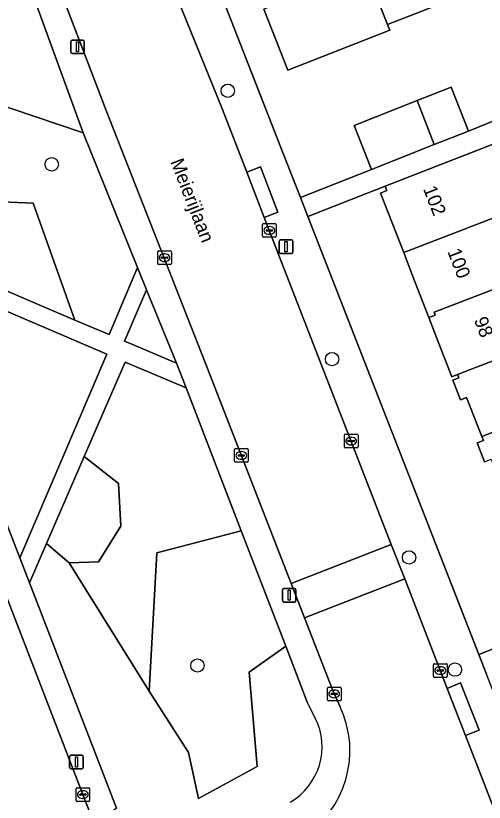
# Model space of a CAD drawing. Extents: x 159680 to 160786, y 387323 to 388340.
# Drawn here: x 159879 to 159913.3, y 387817.9 to 387875.5 of the extents above; entities that cross this region are included whole.
import ezdxf

# ---------------------------------------------------------------- set-up
doc = ezdxf.new("R2010")
doc.units = 0
for name, color, linetype in [('IMGEO_Boom', 7, 'Continuous'), ('IMGEO_Erf', 7, 'Continuous'), ('IMGEO_Groenvoorziening', 7, 'Continuous'), ('IMGEO_Kolk', 7, 'Continuous'), ('IMGEO_Lichtmast', 7, 'Continuous'), ('IMGEO_Openbare_ruimte_label', 7, 'Continuous'), ('IMGEO_Pand', 7, 'Continuous'), ('IMGEO_Pand_nummerreeks', 7, 'Continuous'), ('IMGEO_Rijbaan_lokaal_gesloten', 7, 'Continuous'), ('IMGEO_Rijbaan_lokaal_open', 7, 'Continuous'), ('IMGEO_Voetpad_open', 7, 'Continuous')]:
    doc.layers.add(name, color=color, linetype=linetype)

msp = doc.modelspace()

# ---------------------------------------------------------------- linework, layer by layer
at = {"layer": 'IMGEO_Boom'}
for centre in [(159894.541, 387870.027), (159881.626, 387864.633), (159902.182, 387850.359), (159907.831, 387835.818), (159892.316, 387827.898), (159911.199, 387827.595)]:
    msp.add_circle(centre, 0.489, dxfattribs=at)
at = {"layer": 'IMGEO_Erf'}
for points in [[(159892.901, 387880.003), (159898.601, 387865.422), (159899.864, 387862.192), (159905.08, 387864.255), (159903.804, 387867.48), (159908.42, 387869.306), (159910.925, 387870.297), (159912.201, 387867.072), (159915.371, 387868.371), (159914.471, 387870.567), (159917.938, 387871.987), (159920.882, 387873.193), (159921.847, 387870.838), (159923.374, 387871.449), (159922.396, 387873.923), (159925.719, 387875.237), (159926.549, 387873.138), (159929.086, 387874.179), (159928.055, 387876.692), (159931.411, 387878.067), (159934.466, 387879.319)], [(159910.834, 387876.661), (159906.249, 387874.873), (159906.411, 387874.458), (159898.931, 387871.541), (159897.189, 387876.006)], [(159913.361, 387842.824), (159912.818, 387844.218), (159913.281, 387844.398), (159913.171, 387844.68), (159912.055, 387847.543), (159911.606, 387847.368), (159911.045, 387848.808), (159911.489, 387848.981), (159911.394, 387849.225), (159910.978, 387849.064), (159909.853, 387851.949), (159909.288, 387853.398), (159908.071, 387856.54), (159907.44, 387858.161), (159905.738, 387862.529), (159906.196, 387862.707), (159906.072, 387863.026), (159900.404, 387860.81), (159912.952, 387828.714), (159918.54, 387830.898)]]:
    msp.add_lwpolyline(points, dxfattribs=at)
at = {"layer": 'IMGEO_Groenvoorziening'}
for points in [[(159877.387, 387879.13), (159876.785, 387878.824), (159874.329, 387877.575), (159876.889, 387869.309), (159883.944, 387866.94), (159879.882, 387878.082)], [(159883.944, 387866.94), (159876.889, 387869.309), (159874.329, 387877.575), (159869.626, 387875.203), (159867.974, 387874.381)], [(159866.171, 387869.71), (159870.406, 387858.743), (159874.693, 387856.911), (159875.077, 387862.014), (159880.256, 387861.776), (159883.328, 387853.222), (159885.84, 387852.148), (159887.922, 387857.061), (159883.944, 387866.94)], [(159882.896, 387835.421), (159881.245, 387836.832), (159879.996, 387833.951), (159886.389, 387817.435)], [(159900.955, 387824.049), (159900.372, 387825.208), (159898.788, 387829.306), (159896.103, 387827.405), (159896.688, 387820.501), (159892.399, 387818.145), (159891.65, 387821.53), (159888.771, 387826.029), (159882.896, 387835.421)]]:
    msp.add_lwpolyline(points, dxfattribs=at)
for points in [[(159874.693, 387856.911), (159883.328, 387853.222), (159880.256, 387861.776), (159875.077, 387862.014)], [(159885.682, 387850.714), (159871.1, 387856.945), (159873.043, 387851.914), (159879.287, 387835.783)], [(159888.581, 387855.445), (159886.964, 387851.674), (159887.503, 387851.442), (159890.775, 387850.068)], [(159895.519, 387837.78), (159891.481, 387848.24), (159887.012, 387850.143), (159884.007, 387843.208), (159886.524, 387841.239), (159886.687, 387838.116), (159885.055, 387835.5), (159882.896, 387835.421), (159888.771, 387826.029), (159889.343, 387836.155)], [(159881.245, 387836.832), (159882.896, 387835.421), (159885.055, 387835.5), (159886.687, 387838.116), (159886.524, 387841.239), (159884.007, 387843.208)], [(159895.519, 387837.78), (159889.343, 387836.155), (159888.771, 387826.029), (159891.65, 387821.53), (159892.399, 387818.145), (159896.688, 387820.501), (159896.103, 387827.405), (159898.788, 387829.306)]]:
    msp.add_lwpolyline(points, close=True, dxfattribs=at)
msp.add_arc((159896.748, 387821.945), 4.704, 300.07442, 26.56966, dxfattribs=at)
at = {"layer": 'IMGEO_Kolk'}
for p, q in [((159897.091, 387859.359), (159897.091, 387860.211)), ((159897.166, 387860.285), (159898.018, 387860.285)), ((159897.35, 387859.779), (159897.35, 387859.791)), ((159897.393, 387859.828), (159897.791, 387859.828)), ((159897.579, 387860.065), (159897.604, 387860.065)), ((159897.834, 387859.791), (159897.834, 387859.779)), ((159898.092, 387860.211), (159898.092, 387859.359)), ((159898.018, 387859.285), (159897.166, 387859.285)), ((159897.788, 387859.742), (159897.39, 387859.742)), ((159897.602, 387859.505), (159897.577, 387859.505)), ((159889.399, 387857.365), (159889.399, 387858.217)), ((159889.474, 387858.291), (159890.326, 387858.291)), ((159889.887, 387858.071), (159889.912, 387858.071)), ((159890.4, 387858.217), (159890.4, 387857.365)), ((159889.658, 387857.785), (159889.658, 387857.797)), ((159890.096, 387857.748), (159889.698, 387857.748)), ((159889.701, 387857.834), (159890.099, 387857.834)), ((159889.91, 387857.511), (159889.885, 387857.511)), ((159890.142, 387857.797), (159890.142, 387857.785)), ((159890.326, 387857.291), (159889.474, 387857.291)), ((159903.162, 387844.852), (159904.014, 387844.852)), ((159903.087, 387843.926), (159903.087, 387844.778)), ((159903.346, 387844.346), (159903.346, 387844.358)), ((159903.784, 387844.309), (159903.386, 387844.309)), ((159903.389, 387844.395), (159903.787, 387844.395)), ((159903.575, 387844.632), (159903.6, 387844.632)), ((159903.83, 387844.358), (159903.83, 387844.346)), ((159904.088, 387844.778), (159904.088, 387843.926)), ((159895.029, 387842.867), (159895.029, 387843.719)), ((159895.104, 387843.793), (159895.956, 387843.793)), ((159896.03, 387843.719), (159896.03, 387842.867)), ((159904.014, 387843.852), (159903.162, 387843.852)), ((159903.598, 387844.072), (159903.573, 387844.072)), ((159895.288, 387843.287), (159895.288, 387843.299)), ((159895.726, 387843.25), (159895.328, 387843.25)), ((159895.331, 387843.336), (159895.729, 387843.336)), ((159895.517, 387843.573), (159895.542, 387843.573)), ((159895.772, 387843.299), (159895.772, 387843.287)), ((159895.956, 387842.793), (159895.104, 387842.793)), ((159895.54, 387843.013), (159895.515, 387843.013)), ((159909.62, 387827.105), (159909.62, 387827.957)), ((159909.695, 387828.031), (159910.547, 387828.031)), ((159909.879, 387827.525), (159909.879, 387827.537)), ((159909.922, 387827.574), (159910.32, 387827.574)), ((159910.108, 387827.811), (159910.133, 387827.811)), ((159910.363, 387827.537), (159910.363, 387827.525)), ((159910.621, 387827.957), (159910.621, 387827.105)), ((159910.547, 387827.031), (159909.695, 387827.031)), ((159910.317, 387827.488), (159909.919, 387827.488)), ((159910.131, 387827.251), (159910.106, 387827.251)), ((159901.841, 387825.39), (159901.841, 387826.242)), ((159901.916, 387826.316), (159902.768, 387826.316)), ((159902.1, 387825.81), (159902.1, 387825.822)), ((159902.538, 387825.773), (159902.14, 387825.773)), ((159902.143, 387825.859), (159902.541, 387825.859)), ((159902.329, 387826.096), (159902.354, 387826.096)), ((159902.584, 387825.822), (159902.584, 387825.81)), ((159902.842, 387826.242), (159902.842, 387825.39)), ((159902.768, 387825.316), (159901.916, 387825.316)), ((159902.352, 387825.536), (159902.327, 387825.536)), ((159883.409, 387818.014), (159883.409, 387818.866)), ((159883.484, 387818.94), (159884.336, 387818.94)), ((159884.41, 387818.866), (159884.41, 387818.014)), ((159883.668, 387818.434), (159883.668, 387818.446)), ((159884.106, 387818.397), (159883.708, 387818.397)), ((159883.711, 387818.483), (159884.109, 387818.483)), ((159883.897, 387818.72), (159883.922, 387818.72)), ((159884.152, 387818.446), (159884.152, 387818.434)), ((159884.336, 387817.94), (159883.484, 387817.94)), ((159883.92, 387818.16), (159883.895, 387818.16))]:
    msp.add_line(p, q, dxfattribs=at)
for points in [[(159897.091, 387859.359), (159897.091, 387860.211)], [(159897.166, 387860.285), (159898.018, 387860.285)], [(159898.092, 387860.211), (159898.092, 387859.359)], [(159898.018, 387859.285), (159897.166, 387859.285)], [(159889.399, 387857.365), (159889.399, 387858.217)], [(159889.474, 387858.291), (159890.326, 387858.291)], [(159890.4, 387858.217), (159890.4, 387857.365)], [(159890.326, 387857.291), (159889.474, 387857.291)], [(159903.162, 387844.852), (159904.014, 387844.852)], [(159903.087, 387843.926), (159903.087, 387844.778)], [(159904.088, 387844.778), (159904.088, 387843.926)], [(159895.029, 387842.867), (159895.029, 387843.719)], [(159895.104, 387843.793), (159895.956, 387843.793)], [(159896.03, 387843.719), (159896.03, 387842.867)], [(159904.014, 387843.852), (159903.162, 387843.852)], [(159895.956, 387842.793), (159895.104, 387842.793)], [(159909.62, 387827.105), (159909.62, 387827.957)], [(159909.695, 387828.031), (159910.547, 387828.031)], [(159910.621, 387827.957), (159910.621, 387827.105)], [(159910.547, 387827.031), (159909.695, 387827.031)], [(159901.841, 387825.39), (159901.841, 387826.242)], [(159901.916, 387826.316), (159902.768, 387826.316)], [(159902.842, 387826.242), (159902.842, 387825.39)], [(159902.768, 387825.316), (159901.916, 387825.316)], [(159883.409, 387818.014), (159883.409, 387818.866)], [(159883.484, 387818.94), (159884.336, 387818.94)], [(159884.41, 387818.866), (159884.41, 387818.014)], [(159884.336, 387817.94), (159883.484, 387817.94)]]:
    msp.add_lwpolyline(points, dxfattribs=at)
for centre, radius, start, end in [((159897.168, 387860.209), 0.0765, 91.55205, 178.44795), ((159897.168, 387860.209), 0.0765, 91.55205, 178.44795), ((159897.39, 387859.788), 0.0403, 85.87752, 175.75265), ((159897.795, 387859.79), 0.0386, 1.73085, 96.63898), ((159898.016, 387860.209), 0.0765, 1.55205, 88.44795), ((159898.016, 387860.209), 0.0765, 1.55205, 88.44795), ((159897.168, 387859.361), 0.0765, 181.55205, 268.44795), ((159897.168, 387859.361), 0.0765, 181.55205, 268.44795), ((159897.387, 387859.778), 0.0366, 178.93798, 274.71019), ((159897.791, 387859.785), 0.043, 264.86636, 352.45326), ((159898.016, 387859.361), 0.0765, 271.55205, 358.44795), ((159898.016, 387859.361), 0.0765, 271.55205, 358.44795), ((159889.476, 387858.215), 0.0765, 91.55205, 178.44795), ((159889.476, 387858.215), 0.0765, 91.55205, 178.44795), ((159890.324, 387858.215), 0.0765, 1.55205, 88.44795), ((159890.324, 387858.215), 0.0765, 1.55205, 88.44795), ((159889.698, 387857.794), 0.0403, 85.87752, 175.75265), ((159889.695, 387857.784), 0.0366, 178.93798, 274.71019), ((159890.099, 387857.791), 0.043, 264.86636, 352.45326), ((159890.103, 387857.796), 0.0386, 1.73085, 96.63898), ((159889.476, 387857.367), 0.0765, 181.55205, 268.44795), ((159889.476, 387857.367), 0.0765, 181.55205, 268.44795), ((159890.324, 387857.367), 0.0765, 271.55205, 358.44795), ((159890.324, 387857.367), 0.0765, 271.55205, 358.44795), ((159903.164, 387844.776), 0.0765, 91.55205, 178.44795), ((159903.164, 387844.776), 0.0765, 91.55205, 178.44795), ((159904.012, 387844.776), 0.0765, 1.55205, 88.44795), ((159904.012, 387844.776), 0.0765, 1.55205, 88.44795), ((159903.386, 387844.355), 0.0403, 85.87752, 175.75265), ((159903.383, 387844.345), 0.0366, 178.93798, 274.71019), ((159903.787, 387844.352), 0.043, 264.86636, 352.45326), ((159903.791, 387844.357), 0.0386, 1.73085, 96.63898), ((159895.106, 387843.717), 0.0765, 91.55205, 178.44795), ((159895.106, 387843.717), 0.0765, 91.55205, 178.44795), ((159895.954, 387843.717), 0.0765, 1.55205, 88.44795), ((159895.954, 387843.717), 0.0765, 1.55205, 88.44795), ((159903.164, 387843.928), 0.0765, 181.55205, 268.44795), ((159903.164, 387843.928), 0.0765, 181.55205, 268.44795), ((159904.012, 387843.928), 0.0765, 271.55205, 358.44795), ((159904.012, 387843.928), 0.0765, 271.55205, 358.44795), ((159895.328, 387843.296), 0.0403, 85.87752, 175.75265), ((159895.325, 387843.286), 0.0366, 178.93798, 274.71019), ((159895.729, 387843.293), 0.043, 264.86636, 352.45326), ((159895.733, 387843.298), 0.0386, 1.73085, 96.63898), ((159895.106, 387842.869), 0.0765, 181.55205, 268.44795), ((159895.106, 387842.869), 0.0765, 181.55205, 268.44795), ((159895.954, 387842.869), 0.0765, 271.55205, 358.44795), ((159895.954, 387842.869), 0.0765, 271.55205, 358.44795), ((159909.697, 387827.955), 0.0765, 91.55205, 178.44795), ((159909.697, 387827.955), 0.0765, 91.55205, 178.44795), ((159909.919, 387827.534), 0.0403, 85.87752, 175.75265), ((159909.916, 387827.524), 0.0366, 178.93798, 274.71019), ((159910.32, 387827.531), 0.043, 264.86636, 352.45326), ((159910.324, 387827.536), 0.0386, 1.73085, 96.63898), ((159910.545, 387827.955), 0.0765, 1.55205, 88.44795), ((159910.545, 387827.955), 0.0765, 1.55205, 88.44795), ((159909.697, 387827.107), 0.0765, 181.55205, 268.44795), ((159909.697, 387827.107), 0.0765, 181.55205, 268.44795), ((159910.545, 387827.107), 0.0765, 271.55205, 358.44795), ((159910.545, 387827.107), 0.0765, 271.55205, 358.44795), ((159901.918, 387826.24), 0.0765, 91.55205, 178.44795), ((159901.918, 387826.24), 0.0765, 91.55205, 178.44795), ((159902.14, 387825.819), 0.0403, 85.87752, 175.75265), ((159902.137, 387825.809), 0.0366, 178.93798, 274.71019), ((159902.541, 387825.816), 0.043, 264.86636, 352.45326), ((159902.545, 387825.821), 0.0386, 1.73085, 96.63898), ((159902.766, 387826.24), 0.0765, 1.55205, 88.44795), ((159902.766, 387826.24), 0.0765, 1.55205, 88.44795), ((159901.918, 387825.392), 0.0765, 181.55205, 268.44795), ((159901.918, 387825.392), 0.0765, 181.55205, 268.44795), ((159902.766, 387825.392), 0.0765, 271.55205, 358.44795), ((159902.766, 387825.392), 0.0765, 271.55205, 358.44795), ((159883.486, 387818.864), 0.0765, 91.55205, 178.44795), ((159883.486, 387818.864), 0.0765, 91.55205, 178.44795), ((159884.334, 387818.864), 0.0765, 1.55205, 88.44795), ((159884.334, 387818.864), 0.0765, 1.55205, 88.44795), ((159883.708, 387818.443), 0.0403, 85.87752, 175.75265), ((159883.705, 387818.433), 0.0366, 178.93798, 274.71019), ((159884.109, 387818.44), 0.043, 264.86636, 352.45326), ((159884.113, 387818.445), 0.0386, 1.73085, 96.63898), ((159883.486, 387818.016), 0.0765, 181.55205, 268.44795), ((159883.486, 387818.016), 0.0765, 181.55205, 268.44795), ((159884.334, 387818.016), 0.0765, 271.55205, 358.44795), ((159884.334, 387818.016), 0.0765, 271.55205, 358.44795)]:
    msp.add_arc(centre, radius, start, end, dxfattribs=at)
for centre, major_axis, ratio, start_param, end_param in [((159897.578, 387859.785), (-0.387, 0.002), 0.722429, 4.712389, 7.853982), ((159897.603, 387859.785), (-0.39, 0.002), 0.717154, 1.570796, 4.712389), ((159889.886, 387857.791), (-0.387, 0.002), 0.722429, 4.712389, 7.853982), ((159889.911, 387857.791), (-0.39, 0.002), 0.717154, 1.570796, 4.712389), ((159903.574, 387844.352), (-0.387, 0.002), 0.722429, 4.712389, 7.853982), ((159903.599, 387844.352), (-0.39, 0.002), 0.717154, 1.570796, 4.712389), ((159895.516, 387843.293), (-0.387, 0.002), 0.722429, 4.712389, 7.853982), ((159895.541, 387843.293), (-0.39, 0.002), 0.717154, 1.570796, 4.712389), ((159910.107, 387827.531), (-0.387, 0.002), 0.722429, 4.712389, 7.853982), ((159910.132, 387827.531), (-0.39, 0.002), 0.717154, 1.570796, 4.712389), ((159902.328, 387825.816), (-0.387, 0.002), 0.722429, 4.712389, 7.853982), ((159902.353, 387825.816), (-0.39, 0.002), 0.717154, 1.570796, 4.712389), ((159883.896, 387818.44), (-0.387, 0.002), 0.722429, 4.712389, 7.853982), ((159883.921, 387818.44), (-0.39, 0.002), 0.717154, 1.570796, 4.712389)]:
    msp.add_ellipse(centre, major_axis=major_axis, ratio=ratio, start_param=start_param, end_param=end_param, dxfattribs=at)
at = {"layer": 'IMGEO_Lichtmast'}
for p, q in [((159883.025, 387872.845), (159883.025, 387873.645)), ((159883.025, 387873.645), (159883.025, 387872.845)), ((159883.125, 387873.745), (159883.915, 387873.745)), ((159883.915, 387873.745), (159883.125, 387873.745)), ((159884.015, 387873.645), (159884.015, 387872.845)), ((159884.015, 387872.845), (159884.015, 387873.645)), ((159883.915, 387872.745), (159883.125, 387872.745)), ((159883.125, 387872.745), (159883.915, 387872.745)), ((159898.313, 387858.19), (159898.313, 387858.99)), ((159898.313, 387858.99), (159898.313, 387858.19)), ((159898.413, 387859.09), (159899.203, 387859.09)), ((159899.203, 387859.09), (159898.413, 387859.09)), ((159899.303, 387858.99), (159899.303, 387858.19)), ((159899.303, 387858.19), (159899.303, 387858.99)), ((159899.203, 387858.09), (159898.413, 387858.09)), ((159898.413, 387858.09), (159899.203, 387858.09)), ((159898.542, 387832.653), (159898.542, 387833.453)), ((159898.542, 387833.453), (159898.542, 387832.653)), ((159898.642, 387833.553), (159899.432, 387833.553)), ((159899.432, 387833.553), (159898.642, 387833.553)), ((159899.532, 387833.453), (159899.532, 387832.653)), ((159899.532, 387832.653), (159899.532, 387833.453)), ((159899.432, 387832.553), (159898.642, 387832.553)), ((159898.642, 387832.553), (159899.432, 387832.553)), ((159882.942, 387820.431), (159882.942, 387821.231)), ((159882.942, 387821.231), (159882.942, 387820.431)), ((159883.042, 387821.331), (159883.832, 387821.331)), ((159883.832, 387821.331), (159883.042, 387821.331)), ((159883.932, 387821.231), (159883.932, 387820.431)), ((159883.932, 387820.431), (159883.932, 387821.231)), ((159883.832, 387820.331), (159883.042, 387820.331)), ((159883.042, 387820.331), (159883.832, 387820.331))]:
    msp.add_line(p, q, dxfattribs=at)
for points in [[(159883.445, 387873.62), (159883.595, 387873.62), (159883.595, 387872.87), (159883.445, 387872.87), (159883.445, 387873.62)], [(159898.733, 387858.965), (159898.883, 387858.965), (159898.883, 387858.215), (159898.733, 387858.215), (159898.733, 387858.965)], [(159898.962, 387833.428), (159899.112, 387833.428), (159899.112, 387832.678), (159898.962, 387832.678), (159898.962, 387833.428)], [(159883.362, 387821.206), (159883.512, 387821.206), (159883.512, 387820.456), (159883.362, 387820.456), (159883.362, 387821.206)]]:
    msp.add_lwpolyline(points, dxfattribs=at)
for centre, start, end in [((159883.125, 387873.645), 90, 180), ((159883.125, 387873.645), 90, 180), ((159883.915, 387873.645), 0, 90), ((159883.915, 387873.645), 360, 90), ((159883.125, 387872.845), 180, 270), ((159883.125, 387872.845), 180, 270), ((159883.915, 387872.845), 270, 0), ((159883.915, 387872.845), 270, 0), ((159898.413, 387858.99), 90, 180), ((159898.413, 387858.99), 90, 180), ((159899.203, 387858.99), 0, 90), ((159899.203, 387858.99), 360, 90), ((159898.413, 387858.19), 180, 270), ((159898.413, 387858.19), 180, 270), ((159899.203, 387858.19), 270, 0), ((159899.203, 387858.19), 270, 0), ((159898.642, 387833.453), 90, 180), ((159898.642, 387833.453), 90, 180), ((159899.432, 387833.453), 0, 90), ((159899.432, 387833.453), 360, 90), ((159898.642, 387832.653), 180, 270), ((159898.642, 387832.653), 180, 270), ((159899.432, 387832.653), 270, 0), ((159899.432, 387832.653), 270, 0), ((159883.042, 387821.231), 90, 180), ((159883.042, 387821.231), 90, 180), ((159883.832, 387821.231), 0, 90), ((159883.832, 387821.231), 360, 90), ((159883.042, 387820.431), 180, 270), ((159883.042, 387820.431), 180, 270), ((159883.832, 387820.431), 270, 0), ((159883.832, 387820.431), 270, 0)]:
    msp.add_arc(centre, 0.1, start, end, dxfattribs=at)
at = {"layer": 'IMGEO_Pand'}
for points in [[(159906.824, 387886.938), (159906.643, 387886.867), (159906.463, 387887.329), (159905.874, 387888.827), (159904.365, 387888.238), (159904.612, 387887.605), (159901.723, 387886.478), (159902.061, 387885.611), (159905.641, 387876.432), (159906.249, 387874.873), (159910.834, 387876.661), (159910.225, 387878.221)], [(159902.061, 387885.611), (159900.45, 387884.983), (159900.628, 387884.527), (159897.516, 387883.313), (159899.948, 387877.082), (159897.189, 387876.006), (159898.931, 387871.541), (159906.411, 387874.458), (159906.249, 387874.873), (159905.641, 387876.432)], [(159909.68, 387866.075), (159912.201, 387867.072), (159910.925, 387870.297), (159908.42, 387869.306)], [(159908.42, 387869.306), (159903.804, 387867.48), (159905.08, 387864.255), (159909.68, 387866.075)], [(159916.711, 387861.741), (159914.874, 387866.456), (159910.731, 387864.842), (159906.072, 387863.026), (159906.196, 387862.707), (159905.738, 387862.529), (159907.44, 387858.161)], [(159919.559, 387862.841), (159916.711, 387861.741), (159907.44, 387858.161), (159908.071, 387856.54), (159909.288, 387853.398), (159909.754, 387853.579), (159909.671, 387853.792), (159920.221, 387857.865), (159921.317, 387858.288)], [(159920.221, 387857.865), (159909.671, 387853.792), (159909.754, 387853.579), (159909.288, 387853.398), (159909.853, 387851.949), (159910.978, 387849.064), (159911.394, 387849.225), (159920.256, 387852.647), (159921.98, 387853.313)], [(159922.028, 387848.1), (159920.256, 387852.647), (159911.394, 387849.225), (159911.489, 387848.981), (159911.045, 387848.808), (159911.606, 387847.368), (159912.055, 387847.543), (159913.171, 387844.68)], [(159913.171, 387844.68), (159913.281, 387844.398), (159912.818, 387844.218), (159913.361, 387842.824), (159913.843, 387843.012), (159914.962, 387840.14), (159923.8, 387843.553), (159922.028, 387848.1)]]:
    msp.add_lwpolyline(points, close=True, dxfattribs=at)
at = {"layer": 'IMGEO_Rijbaan_lokaal_gesloten'}
for points in [[(159878.778, 387811.137), (159886.318, 387812.251), (159884.71, 387816.373), (159883.91, 387818.44), (159871.315, 387850.989), (159865.386, 387866.328)], [(159911.972, 387822.765), (159910.633, 387826.211), (159907.513, 387834.245), (159900.17, 387831.393), (159902.243, 387826.075), (159902.776, 387824.872)], [(159911.857, 387804.088), (159909.597, 387810.335), (159915.853, 387812.774), (159911.972, 387822.765)]]:
    msp.add_lwpolyline(points, dxfattribs=at)
msp.add_arc((159895.947, 387821.657), 7.549, 302.32616, 25.21123, dxfattribs=at)
at = {"layer": 'IMGEO_Rijbaan_lokaal_open'}
for points in [[(159897.219, 387860.746), (159895.931, 387864.06), (159894.152, 387868.64), (159888.928, 387881.56), (159882.135, 387878.828), (159881.752, 387878.692), (159885.63, 387868.569), (159892.871, 387850.12), (159899.186, 387833.918), (159906.532, 387836.771)], [(159899.186, 387833.918), (159900.17, 387831.393), (159907.513, 387834.245), (159906.532, 387836.771)]]:
    msp.add_lwpolyline(points, close=True, dxfattribs=at)
at = {"layer": 'IMGEO_Voetpad_open'}
for points in [[(159888.928, 387881.56), (159894.152, 387868.64), (159895.931, 387864.06), (159896.928, 387864.448), (159898.216, 387861.134), (159897.219, 387860.746), (159906.532, 387836.771), (159907.513, 387834.245), (159910.633, 387826.211), (159911.615, 387826.638), (159912.965, 387823.164), (159911.972, 387822.765), (159915.853, 387812.774), (159915.983, 387812.438), (159919.01, 387804.612), (159919.846, 387802.456), (159920.861, 387802.854), (159924.268, 387794.188), (159923.212, 387793.775), (159926.227, 387785.997)], [(159921.209, 387807.595), (159913.522, 387827.256), (159912.952, 387828.714), (159900.404, 387860.81), (159899.864, 387862.192), (159898.601, 387865.422), (159892.901, 387880.003)], [(159902.776, 387824.872), (159902.243, 387826.075), (159900.17, 387831.393), (159899.186, 387833.918), (159892.871, 387850.12), (159885.63, 387868.569), (159881.752, 387878.692)], [(159879.882, 387878.082), (159883.944, 387866.94), (159887.922, 387857.061), (159887.962, 387856.961), (159888.581, 387855.445), (159890.775, 387850.068), (159891.481, 387848.24), (159895.519, 387837.78), (159898.788, 387829.306), (159900.372, 387825.208), (159900.955, 387824.049)], [(159879.996, 387833.951), (159879.287, 387835.783), (159873.043, 387851.914), (159871.1, 387856.945), (159870.406, 387858.743), (159866.171, 387869.71)], [(159864.312, 387869.086), (159865.386, 387866.328), (159871.315, 387850.989), (159883.91, 387818.44), (159884.71, 387816.373), (159886.389, 387817.435), (159879.996, 387833.951)], [(159915.371, 387868.371), (159912.201, 387867.072), (159909.68, 387866.075), (159905.08, 387864.255), (159899.864, 387862.192), (159900.404, 387860.81), (159906.072, 387863.026), (159910.731, 387864.842), (159914.874, 387866.456)], [(159918.54, 387830.898), (159912.952, 387828.714), (159913.522, 387827.256)]]:
    msp.add_lwpolyline(points, dxfattribs=at)
for points in [[(159895.931, 387864.06), (159897.219, 387860.746), (159898.216, 387861.134), (159896.928, 387864.448)], [(159887.012, 387850.143), (159891.481, 387848.24), (159890.775, 387850.068), (159887.503, 387851.442), (159886.964, 387851.674), (159888.581, 387855.445), (159887.962, 387856.961), (159887.922, 387857.061), (159885.84, 387852.148), (159883.328, 387853.222), (159874.693, 387856.911), (159870.406, 387858.743), (159871.1, 387856.945), (159885.682, 387850.714), (159879.287, 387835.783), (159879.996, 387833.951), (159881.245, 387836.832), (159884.007, 387843.208)], [(159910.633, 387826.211), (159911.972, 387822.765), (159912.965, 387823.164), (159911.615, 387826.638)]]:
    msp.add_lwpolyline(points, close=True, dxfattribs=at)
for centre, radius, start, end in [((159895.947, 387821.657), 7.549, 302.32616, 25.21123), ((159896.748, 387821.945), 4.704, 300.07442, 26.56966)]:
    msp.add_arc(centre, radius, start, end, dxfattribs=at)

# ---------------------------------------------------------------- texts
at = {"layer": 'IMGEO_Openbare_ruimte_label'}
msp.add_text('Meierijlaan', height=1, rotation=291.22677, dxfattribs=at).set_placement((159890.312, 387864.829))
at = {"layer": 'IMGEO_Pand_nummerreeks'}
for s, rotation, p in [('102', 291.20987, (159908.845, 387862.844)), ('100', 291.21069, (159910.628, 387858.25)), ('98', 291.21069, (159912.576, 387853.231))]:
    msp.add_text(s, height=1, rotation=rotation, dxfattribs=at).set_placement(p)

doc.saveas('drawing.dxf')
